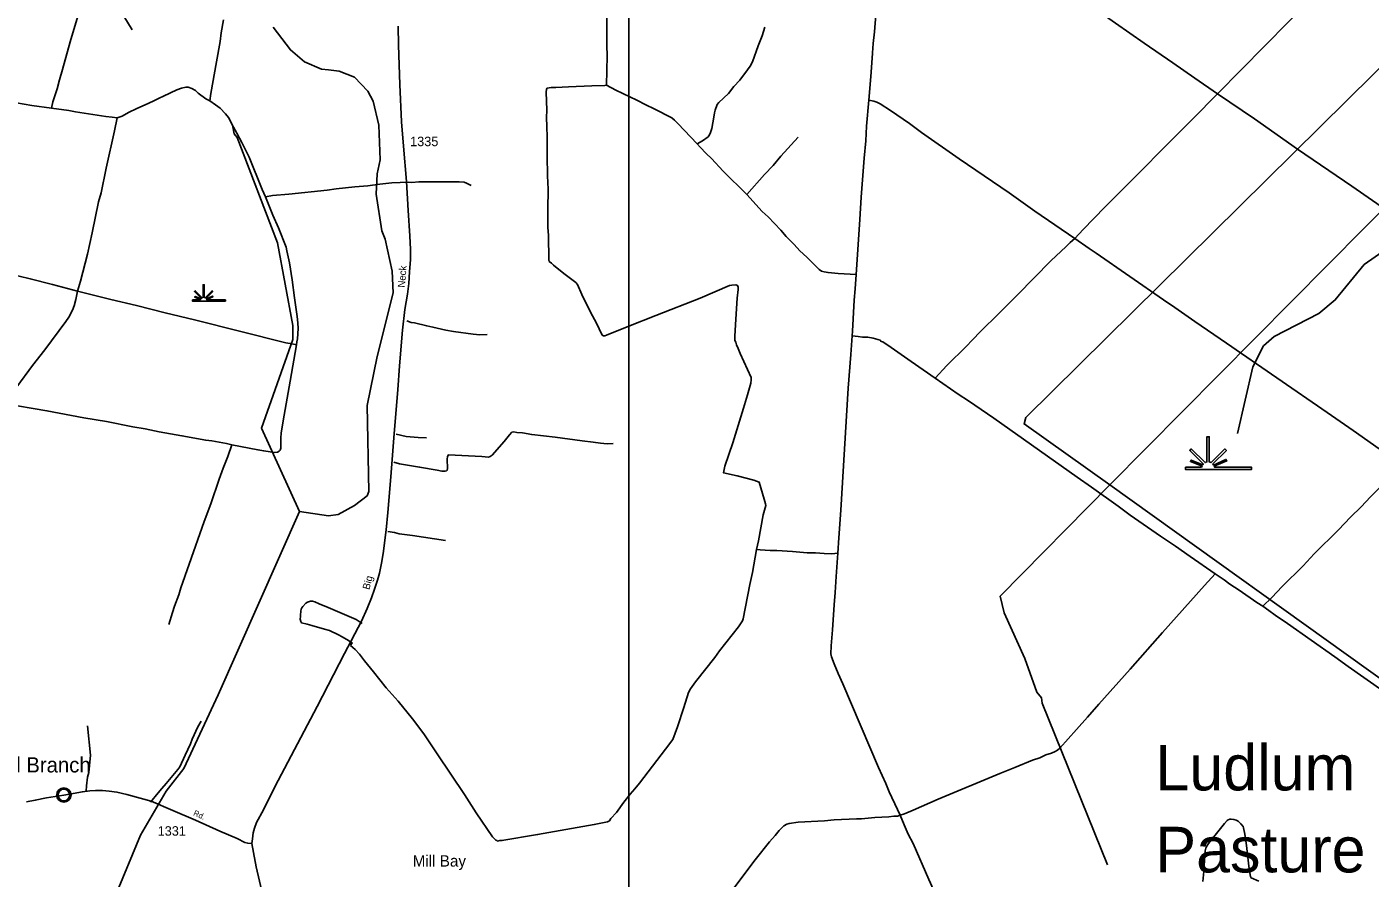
# Model space of a CAD drawing. Extents: x 2104537 to 2336408, y 34176 to 229611.
# Drawn here: x 2158685 to 2176373, y 104957 to 116171 of the extents above; entities that cross this region are included whole.
import ezdxf

# ---------------------------------------------------------------- set-up
doc = ezdxf.new("R2010")
doc.units = 0
for name, color, linetype in [('Exist Civil Demographics Community CELL', 7, 'Continuous'), ('Exist Civil Demographics Community Label', 7, 'Continuous'), ('Exist Hydrographic Bay Label', 7, 'Continuous'), ('Exist Hydrographic Misc Water Feature', 7, 'Continuous'), ('Exist Hydrographic Point Label', 7, 'Continuous'), ('Exist Hydrographic Swamp CELL', 7, 'Continuous'), ('Exist Road Non-System Type 51', 7, 'Continuous'), ('Exist Road Non-System Type 51 Label', 7, 'Continuous'), ('Exist Road Secondary Type 51 Attributed', 7, 'Continuous'), ('Exist Road Secondary Type 51 Label', 7, 'Continuous'), ('Exist Road Secondary Type 51 Number Label', 7, 'Continuous'), ('Map Preparation Inset Cut Line', 7, 'Continuous')]:
    doc.layers.add(name, color=color, linetype=linetype)

msp = doc.modelspace()

# ---------------------------------------------------------------- linework, layer by layer
at = {"layer": 'Exist Civil Demographics Community CELL'}
msp.add_lwpolyline([(2159095, 106064), (2159096, 106070), (2159097, 106076), (2159100, 106083), (2159103, 106089), (2159107, 106095), (2159110, 106100), (2159114, 106104), (2159119, 106109), (2159124, 106113), (2159130, 106117), (2159135, 106120), (2159140, 106122), (2159145, 106125), (2159151, 106127), (2159155, 106128), (2159160, 106128), (2159164, 106129), (2159171, 106129), (2159175, 106129), (2159181, 106129), (2159186, 106128), (2159190, 106127), (2159195, 106126), (2159201, 106124), (2159207, 106121), (2159214, 106118), (2159219, 106114), (2159224, 106110), (2159227, 106107), (2159231, 106103), (2159235, 106098), (2159238, 106093), (2159241, 106088), (2159244, 106083), (2159246, 106078), (2159247, 106073), (2159249, 106068), (2159250, 106062), (2159250, 106058), (2159251, 106052), (2159250, 106046), (2159250, 106040), (2159249, 106035), (2159247, 106029), (2159245, 106023), (2159243, 106018), (2159240, 106012), (2159237, 106006), (2159233, 106002), (2159229, 105997), (2159224, 105992), (2159219, 105988), (2159214, 105984), (2159209, 105982), (2159202, 105979), (2159195, 105976), (2159189, 105974), (2159183, 105973), (2159178, 105973), (2159174, 105972), (2159168, 105972), (2159164, 105973), (2159158, 105974), (2159152, 105975), (2159148, 105976), (2159143, 105978), (2159138, 105980), (2159134, 105982), (2159127, 105986), (2159122, 105991), (2159117, 105995), (2159112, 106000), (2159109, 106004), (2159106, 106008), (2159102, 106015), (2159100, 106019), (2159099, 106023), (2159096, 106031), (2159095, 106038), (2159094, 106043), (2159094, 106049), (2159094, 106054), (2159094, 106061)], close=True, dxfattribs=at)
for radius in [94.3, 76.7]:
    msp.add_circle((2159172, 106052), radius, dxfattribs=at)
at = {"layer": 'Exist Hydrographic Misc Water Feature'}
msp.add_line((2172945, 110140), (2179954, 117219), dxfattribs=at)
for points in [[(2160072, 116131), (2159618, 116878), (2159448, 117354), (2159397, 117677), (2159285, 118335), (2159290, 118902), (2159502, 119745), (2159523, 120387), (2159768, 121229), (2160401, 122765), (2160682, 123259)], [(2172945, 110140), (2171816, 110940), (2171840, 111024), (2178883, 117988)], [(2162274, 109786), (2162657, 109729), (2162782, 109747), (2162998, 109867), (2163164, 109992), (2163189, 110050), (2163166, 111183), (2163296, 111827), (2163507, 112669), (2163497, 112951), (2163403, 113376), (2163361, 113485), (2163283, 113966), (2163299, 114235), (2163339, 114418), (2163320, 114874), (2163243, 115190), (2163176, 115323), (2163000, 115507), (2162799, 115589), (2162658, 115605), (2162566, 115614), (2162341, 115710), (2162156, 115868), (2161930, 116167)], [(2162274, 109786), (2161776, 110885), (2162186, 112052), (2162185, 112235), (2161987, 113325), (2161454, 114713), (2161413, 114763), (2161395, 114856)], [(2174624, 110813), (2174827, 111692), (2174967, 111968), (2175109, 112093), (2175698, 112396), (2175914, 112573), (2176295, 113041), (2176626, 113274)], [(2172915, 105131), (2172053, 107260), (2172044, 107333), (2171985, 107409), (2171825, 107849), (2171555, 108454), (2171503, 108672), (2172945, 110140)], [(2176718, 107459), (2176643, 107486), (2172945, 110140)], [(2159308, 103872), (2159572, 104231), (2159844, 104708), (2160181, 105525), (2160520, 106103), (2160751, 106403), (2161204, 107372), (2162274, 109786)]]:
    msp.add_lwpolyline(points, dxfattribs=at)
at = {"layer": 'Exist Hydrographic Swamp CELL'}
for points in [[(2160864, 112573), (2160969, 112573), (2160973, 112580), (2160896, 112610), (2160902, 112620), (2160978, 112589), (2160981, 112595), (2160892, 112684), (2160902, 112694), (2160993, 112603), (2161005, 112608), (2161005, 112774), (2161020, 112774), (2161020, 112608), (2161033, 112603), (2161123, 112694), (2161133, 112684), (2161045, 112595), (2161049, 112588), (2161130, 112625), (2161135, 112615), (2161053, 112579), (2161056, 112573), (2161299, 112573), (2161299, 112559), (2160864, 112559)], [(2173940, 110370), (2174151, 110370), (2174159, 110385), (2174006, 110444), (2174018, 110465), (2174169, 110402), (2174175, 110413), (2173997, 110591), (2174018, 110612), (2174199, 110430), (2174224, 110440), (2174224, 110772), (2174253, 110772), (2174253, 110440), (2174278, 110430), (2174460, 110612), (2174480, 110591), (2174302, 110413), (2174310, 110399), (2174474, 110473), (2174484, 110453), (2174320, 110382), (2174326, 110370), (2174811, 110370), (2174811, 110341), (2173940, 110341)]]:
    msp.add_lwpolyline(points, close=True, dxfattribs=at)
at = {"layer": 'Exist Road Non-System Type 51'}
for points in [[(2166337, 118370), (2166333, 118138), (2166336, 117892), (2166331, 117430), (2166325, 117196), (2166330, 117000), (2166320, 116530), (2166323, 116104), (2166320, 115926), (2166326, 115790), (2166319, 115403)], [(2170006, 118377), (2170001, 118215), (2169987, 118037), (2169982, 117877), (2169966, 117683), (2169960, 117513), (2169920, 117057), (2169845, 116106), (2169827, 115950), (2169822, 115828), (2169818, 115819), (2169799, 115517), (2169770, 115207)], [(2174362, 115290), (2174063, 115493), (2173775, 115696), (2173395, 115956), (2172830, 116351), (2172676, 116462), (2172200, 116797), (2171747, 117099), (2170865, 117717), (2170304, 118096), (2170242, 118148), (2170178, 118211), (2170126, 118255), (2170088, 118303), (2170068, 118335), (2170056, 118371)], [(2159725, 118066), (2159690, 117944), (2159649, 117819), (2159628, 117741), (2159615, 117645), (2159612, 117485), (2159615, 117389), (2159613, 117209), (2159580, 117091), (2159553, 117004), (2159520, 116878), (2159423, 116561), (2159394, 116443), (2159255, 115972), (2159156, 115607), (2159115, 115472), (2159082, 115356), (2159028, 115181), (2159009, 115099)], [(2174362, 115290), (2175298, 116237), (2175847, 116800), (2176200, 117155)], [(2155696, 116799), (2155784, 116748), (2155846, 116702), (2155909, 116651), (2155971, 116589), (2156064, 116510), (2156115, 116473), (2156157, 116451), (2156424, 116347), (2156811, 116213), (2157054, 116122), (2157224, 116053), (2157289, 116017), (2157421, 115937), (2157572, 115832), (2157655, 115753), (2157772, 115662), (2158086, 115403), (2158159, 115348), (2158352, 115229), (2158448, 115188), (2158751, 115137), (2159009, 115099)], [(2161275, 116262), (2161245, 116090), (2161230, 115976), (2161180, 115712), (2161107, 115293), (2161095, 115195)], [(2167512, 114630), (2167580, 114670), (2167654, 114720), (2167674, 114748), (2167687, 114778), (2167705, 114830), (2167729, 114980), (2167741, 115038), (2167749, 115074), (2167775, 115148), (2167797, 115176), (2167922, 115295), (2167996, 115387), (2168074, 115469), (2168176, 115603), (2168210, 115653), (2168239, 115711), (2168313, 115923), (2168365, 116054), (2168401, 116166)], [(2159876, 114973), (2159941, 114996), (2160025, 115043), (2160133, 115094), (2160282, 115159), (2160365, 115200), (2160425, 115232), (2160483, 115257), (2160659, 115340), (2160722, 115363), (2160776, 115376), (2160810, 115375), (2160856, 115360), (2160906, 115331), (2160942, 115299), (2161043, 115224), (2161095, 115195)], [(2168294, 109287), (2168318, 109399), (2168381, 109741), (2168415, 109867), (2168413, 109887), (2168393, 109949), (2168328, 110175), (2168256, 110199), (2168040, 110255), (2167856, 110298), (2167876, 110384), (2167979, 110692), (2168122, 111149), (2168174, 111323), (2168216, 111479), (2168222, 111519), (2168222, 111553), (2168077, 111869), (2168053, 111935), (2168029, 111983), (2168019, 112017), (2168009, 112041), (2168009, 112095), (2168020, 112319), (2168038, 112595), (2168049, 112713), (2168049, 112741), (2168043, 112763), (2168019, 112771), (2167967, 112769), (2167937, 112764), (2167552, 112598), (2166968, 112370), (2166613, 112226), (2166319, 112111), (2166295, 112099), (2166277, 112099), (2166259, 112111), (2166181, 112275), (2166112, 112405), (2165994, 112647), (2165936, 112779), (2165912, 112803), (2165774, 112908), (2165669, 112994), (2165619, 113030), (2165591, 113060), (2165563, 113080), (2165557, 113100), (2165553, 113424), (2165546, 113530), (2165544, 113764), (2165547, 114032), (2165540, 114210), (2165534, 114472), (2165538, 114582), (2165538, 114718), (2165532, 114858), (2165529, 114978), (2165531, 115074), (2165523, 115310), (2165527, 115350), (2165535, 115362), (2165587, 115370), (2165649, 115370), (2165817, 115381), (2166125, 115393), (2166294, 115398), (2166319, 115403)], [(2166319, 115403), (2166439, 115338), (2166717, 115206), (2166835, 115142), (2166947, 115091), (2167179, 114971), (2167211, 114943), (2167257, 114897), (2167512, 114630)], [(2161095, 115195), (2161170, 115143), (2161228, 115098), (2161301, 115027), (2161341, 114977), (2161405, 114850), (2161450, 114771), (2161514, 114648), (2161610, 114453), (2161782, 114029), (2161829, 113933)], [(2169770, 115207), (2169743, 114863), (2169730, 114669), (2169709, 114443), (2169698, 114271), (2169670, 113928), (2169654, 113632), (2169638, 113434), (2169605, 112907)], [(2172482, 113384), (2171959, 113743), (2171619, 113985), (2170962, 114433), (2170466, 114780), (2170306, 114896), (2170058, 115068), (2169922, 115155), (2169877, 115177), (2169839, 115191), (2169770, 115207)], [(2170646, 111545), (2170799, 111709), (2171059, 111966), (2171131, 112044), (2171246, 112162), (2171480, 112391), (2171730, 112641), (2172166, 113088), (2172368, 113278), (2172422, 113332), (2172482, 113384), (2172592, 113500), (2172881, 113795), (2173408, 114322), (2173593, 114516), (2174037, 114959), (2174362, 115290)], [(2178682, 112308), (2178514, 112426), (2178151, 112671), (2176132, 114073), (2175417, 114558), (2174848, 114959), (2174362, 115290)], [(2159009, 115099), (2159239, 115067), (2159327, 115050), (2159724, 114990), (2159808, 114983), (2159876, 114973)], [(2159876, 114973), (2159839, 114799), (2159728, 114310), (2159661, 113985), (2159630, 113865), (2159544, 113458), (2159481, 113176), (2159390, 112821), (2159353, 112688)], [(2168165, 113961), (2167852, 114272), (2167700, 114438), (2167630, 114502), (2167550, 114586), (2167512, 114630)], [(2168165, 113961), (2168398, 114226), (2168510, 114346), (2168614, 114468), (2168839, 114718)], [(2161829, 113933), (2161919, 113948), (2162133, 113966), (2162638, 114021), (2162758, 114038), (2163004, 114064), (2163173, 114078), (2163333, 114099), (2163491, 114117), (2163709, 114123)], [(2164536, 114080), (2164473, 114112), (2164441, 114124), (2164378, 114130), (2164046, 114131), (2163844, 114129), (2163754, 114119), (2163709, 114123)], [(2161829, 113933), (2161923, 113692), (2161999, 113523), (2162097, 113268), (2162110, 113222), (2162141, 113064), (2162177, 112839), (2162211, 112601), (2162244, 112355), (2162252, 112273), (2162257, 112197), (2162249, 112063), (2162241, 112023), (2162237, 111981)], [(2169605, 112907), (2169367, 112921), (2169235, 112933), (2169185, 112943), (2169150, 112953), (2169117, 112973), (2168954, 113136), (2168864, 113222), (2168788, 113304), (2168684, 113408), (2168612, 113492), (2168444, 113667), (2168365, 113737), (2168165, 113961)], [(2155373, 113708), (2155505, 113673), (2156282, 113481), (2156641, 113383), (2156826, 113339), (2157902, 113059), (2158227, 112982), (2158451, 112918), (2158584, 112885), (2158730, 112853), (2159023, 112777), (2159353, 112688)], [(2176798, 110401), (2176670, 110494), (2176492, 110614), (2176151, 110853), (2175805, 111089), (2174482, 112006), (2174063, 112289), (2173803, 112473), (2173653, 112573), (2172764, 113191), (2172672, 113251), (2172482, 113384)], [(2169605, 112907), (2169593, 112719), (2169580, 112571), (2169558, 112163), (2169551, 112099)], [(2159353, 112688), (2159330, 112580), (2159307, 112498), (2159286, 112438), (2159237, 112345), (2159199, 112291), (2158923, 111917), (2158761, 111709), (2158551, 111429), (2158488, 111352), (2158381, 111209)], [(2159353, 112688), (2159792, 112578), (2160127, 112500), (2160506, 112403), (2160892, 112311), (2162095, 112010), (2162177, 111997), (2162237, 111981)], [(2164745, 112118), (2164651, 112114), (2164561, 112122), (2164301, 112159), (2164203, 112177), (2164031, 112217), (2163951, 112231), (2163789, 112271), (2163743, 112278), (2163688, 112299)], [(2162237, 111981), (2162150, 111504), (2162059, 110982), (2162032, 110817), (2162029, 110755), (2162028, 110619), (2162022, 110593), (2162008, 110581), (2161983, 110569), (2161947, 110564), (2161803, 110585), (2161728, 110601), (2161382, 110663)], [(2169551, 112099), (2169535, 111853), (2169501, 111412), (2169402, 109803), (2169375, 109441), (2169365, 109237)], [(2170646, 111545), (2170328, 111761), (2170065, 111948), (2169955, 112020), (2169933, 112028), (2169919, 112042), (2169829, 112069), (2169759, 112081), (2169687, 112083), (2169633, 112091), (2169551, 112099)], [(2174333, 108964), (2174001, 109194), (2173811, 109329), (2173613, 109463), (2173214, 109740), (2173054, 109858), (2172702, 110107), (2172514, 110237), (2171417, 111015), (2171082, 111246), (2170948, 111334), (2170646, 111545)], [(2158381, 111209), (2158948, 111113), (2159433, 111021), (2159733, 110972), (2160078, 110903), (2160244, 110875), (2160428, 110834), (2160727, 110785), (2161041, 110726), (2161119, 110717), (2161312, 110681), (2161382, 110663)], [(2166406, 110683), (2166328, 110679), (2166238, 110687), (2166140, 110701), (2165998, 110717), (2165642, 110766), (2165334, 110801), (2165210, 110825), (2165136, 110829), (2165098, 110835), (2165072, 110831), (2165038, 110797), (2164968, 110709), (2164810, 110530), (2164786, 110512), (2164764, 110502), (2164674, 110510), (2164238, 110535), (2164225, 110513), (2164219, 110475), (2164223, 110355), (2164221, 110331), (2164211, 110323), (2164189, 110317), (2164151, 110319), (2164089, 110329), (2163855, 110372), (2163591, 110414), (2163518, 110435)], [(2163946, 110759), (2163838, 110760), (2163678, 110776), (2163548, 110805)], [(2161382, 110663), (2161331, 110513), (2161269, 110356), (2161216, 110212), (2161107, 109887), (2161021, 109656), (2160823, 109094), (2160714, 108783), (2160684, 108691), (2160628, 108538), (2160601, 108458), (2160552, 108300)], [(2174960, 108540), (2175076, 108652), (2175215, 108798), (2175489, 109070), (2175636, 109227), (2175954, 109545), (2176113, 109712), (2176255, 109850), (2176379, 109980), (2176798, 110401)], [(2164199, 109403), (2163763, 109472), (2163587, 109494), (2163527, 109508), (2163440, 109522)], [(2168294, 109287), (2168241, 108985), (2168205, 108823), (2168116, 108374), (2168107, 108346), (2168056, 108268), (2167805, 107950), (2167743, 107862), (2167489, 107545), (2167422, 107449), (2167398, 107401), (2167336, 107203), (2167251, 106949), (2167191, 106783), (2167095, 106654), (2166750, 106208), (2166690, 106134), (2166629, 106065), (2166547, 105959), (2166447, 105823), (2166375, 105741), (2166355, 105713), (2166329, 105699), (2166155, 105662), (2165410, 105531), (2164940, 105452), (2164914, 105454), (2164884, 105446), (2164874, 105452), (2164859, 105456), (2164816, 105502), (2164603, 105818), (2164449, 106061), (2164088, 106593), (2163912, 106858), (2163761, 107054), (2163573, 107288), (2163417, 107463), (2163248, 107675), (2163130, 107819), (2163066, 107907), (2163008, 107971), (2162946, 108020)], [(2169365, 109237), (2169286, 109231), (2169184, 109235), (2169068, 109242), (2168958, 109244), (2168766, 109260), (2168562, 109271), (2168472, 109273), (2168342, 109281), (2168294, 109287)], [(2169365, 109237), (2169342, 108929), (2169330, 108721), (2169316, 108557), (2169295, 108226), (2169275, 108016), (2169270, 107914), (2169278, 107874), (2169317, 107781), (2169366, 107651), (2169428, 107516), (2169898, 106416), (2169994, 106203), (2170039, 106093), (2170147, 105862), (2170186, 105787)], [(2174333, 108964), (2174192, 108814), (2173637, 108193), (2173212, 107708), (2172799, 107250), (2172651, 107077), (2172504, 106915), (2172288, 106667), (2172258, 106643), (2172224, 106625), (2172176, 106605), (2172104, 106580), (2172022, 106544), (2171928, 106512), (2171693, 106413), (2171497, 106335), (2170686, 105996), (2170354, 105851), (2170240, 105805), (2170186, 105787)], [(2174960, 108540), (2174880, 108587), (2174648, 108749), (2174525, 108829), (2174449, 108886), (2174333, 108964)], [(2163102, 108311), (2163019, 108366), (2162654, 108523), (2162533, 108570), (2162475, 108597), (2162447, 108605), (2162419, 108607), (2162381, 108594), (2162359, 108578), (2162318, 108534), (2162306, 108518), (2162296, 108498), (2162292, 108476), (2162287, 108422), (2162289, 108404), (2162285, 108370), (2162291, 108338), (2162302, 108318), (2162374, 108302), (2162438, 108285), (2162602, 108238), (2162668, 108217), (2162789, 108164), (2162837, 108135), (2162922, 108089), (2162966, 108058)], [(2179336, 105474), (2179156, 105604), (2178946, 105743), (2178751, 105877), (2178551, 106022), (2177438, 106790), (2177202, 106960), (2176085, 107744), (2175909, 107873), (2175286, 108312), (2175122, 108422), (2175040, 108484), (2174960, 108540)], [(2162966, 108058), (2162970, 108056), (2162946, 108020)], [(2160982, 107023), (2160935, 106951), (2160862, 106788), (2160841, 106726), (2160768, 106579), (2160700, 106425), (2160674, 106387), (2160518, 106205), (2160464, 106137), (2160413, 106080), (2160312, 105957)], [(2159483, 106965), (2159521, 106576), (2159499, 106350), (2159485, 106287), (2159470, 106175), (2159465, 106103)], [(2167987, 104810), (2168098, 104964), (2168276, 105199), (2168465, 105437), (2168537, 105519), (2168589, 105585), (2168653, 105645), (2168691, 105666), (2168723, 105677), (2168841, 105694), (2169189, 105712), (2169317, 105723), (2169611, 105739), (2169677, 105739), (2169764, 105749), (2169849, 105756), (2170036, 105764), (2170100, 105772), (2170148, 105772), (2170186, 105787)], [(2170186, 105787), (2170237, 105659), (2170290, 105538), (2170355, 105414), (2170561, 104940), (2170788, 104434), (2170907, 104161), (2171086, 103769), (2171227, 103430), (2171232, 103398), (2171192, 103114), (2171126, 102545), (2171100, 102305), (2171078, 102053), (2171041, 101755), (2171004, 101490)], [(2174171, 104912), (2174182, 105044), (2174196, 105268), (2174202, 105316), (2174210, 105350), (2174224, 105380), (2174244, 105412), (2174455, 105675), (2174491, 105717), (2174503, 105727), (2174523, 105736), (2174542, 105735), (2174579, 105728), (2174609, 105719), (2174633, 105707), (2174671, 105671), (2174699, 105639), (2174705, 105621), (2174723, 105535), (2174744, 105387), (2174774, 105116), (2174788, 105025), (2174798, 104977), (2174808, 104959), (2174906, 104916)]]:
    msp.add_lwpolyline(points, dxfattribs=at)
at = {"layer": 'Exist Road Secondary Type 51 Attributed'}
for points in [[(2163574, 116179), (2163579, 115928), (2163597, 115412), (2163619, 114920), (2163644, 114597), (2163685, 114134), (2163705, 113752), (2163728, 113418), (2163738, 113237), (2163736, 113106), (2163724, 112944), (2163713, 112791), (2163695, 112650), (2163663, 112447), (2163632, 112174), (2163593, 111704), (2163569, 111390), (2163520, 110812), (2163477, 110242), (2163436, 109774), (2163416, 109547), (2163375, 109234), (2163353, 109104), (2163326, 108973), (2163300, 108884), (2163261, 108762), (2163221, 108648), (2163166, 108507), (2163092, 108340), (2162866, 107917), (2162506, 107218), (2161951, 106162), (2161801, 105856), (2161709, 105689), (2161681, 105616), (2161666, 105553), (2161654, 105476), (2161649, 105412)], [(2158681, 105962), (2158796, 105984), (2158944, 106015), (2159172, 106052), (2159417, 106095), (2159516, 106106), (2159590, 106110), (2159679, 106110), (2159768, 106104), (2159871, 106091), (2159999, 106060), (2160177, 106010), (2160322, 105969), (2160606, 105847), (2160905, 105719), (2161227, 105578), (2161455, 105478), (2161553, 105428), (2161594, 105417), (2161649, 105412)], [(2161649, 105412), (2161668, 105293), (2161705, 105106), (2161792, 104730)]]:
    msp.add_lwpolyline(points, dxfattribs=at)
at = {"layer": 'Map Preparation Inset Cut Line'}
msp.add_lwpolyline([(2163450, 80447), (2123592, 80447), (2123592, 124595), (2166610, 124595), (2166610, 99632), (2163450, 99632)], close=True, dxfattribs=at)

# ---------------------------------------------------------------- texts
at = {"layer": 'Exist Civil Demographics Community Label'}
msp.add_text('Mill Branch', height=200, dxfattribs=at).set_placement((2158202, 106349))
at = {"layer": 'Exist Hydrographic Bay Label'}
msp.add_text('Mill Bay', height=150, dxfattribs=at).set_placement((2163765, 105109))
at = {"layer": 'Exist Hydrographic Point Label'}
for s, p in [('Ludlum', (2173546, 106113)), ('Pasture', (2173546, 105033))]:
    msp.add_text(s, height=600, dxfattribs=at).set_placement(p)
at = {"layer": 'Exist Road Non-System Type 51 Label'}
msp.add_text('Rd.', height=75, rotation=335.9205, dxfattribs=at).set_placement((2160870, 105788))
at = {"layer": 'Exist Road Secondary Type 51 Label'}
for s, rotation, p in [('Neck', 85.5983, (2163663, 112733)), ('Big', 75.2387, (2163194, 108750))]:
    msp.add_text(s, height=95, rotation=rotation, dxfattribs=at).set_placement(p)
at = {"layer": 'Exist Road Secondary Type 51 Number Label'}
for s, p in [('1335', (2163731, 114599)), ('1331', (2160407, 105516))]:
    msp.add_text(s, height=125, dxfattribs=at).set_placement(p)

doc.saveas('drawing.dxf')
